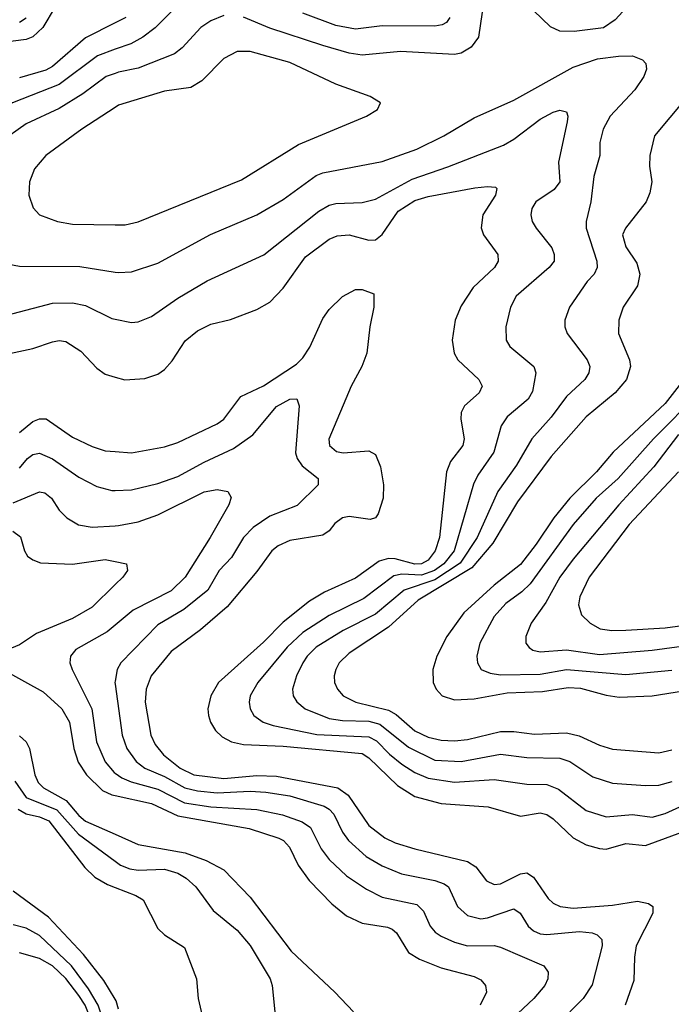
# Model space of a CAD drawing. Header units: inches. Extents: x 1308407 to 1441228, y 959628 to 1036311.
# Tile 695 of 729: x 1419710 to 1421688, y 1021713 to 1024703. Entities that reach past the tile are written whole.
import ezdxf

# ---------------------------------------------------------------- set-up
doc = ezdxf.new("R2010")
doc.units = ezdxf.units.IN
doc.header["$MEASUREMENT"] = 0
doc.layers.add('B4012', color=7, linetype='Continuous')
doc.layers.add('B4022', color=7, linetype='Continuous')

msp = doc.modelspace()

# ---------------------------------------------------------------- linework, layer by layer
at = {"layer": 'B4012', "color": 5}
for points, elevation in [([(1419817.6, 1024742.4), (1419780.8, 1024679.2), (1419750, 1024651.2), (1419730, 1024642.9), (1419650, 1024632.7)], 2680), ([(1419730, 1024707.5), (1419710, 1024694.3)], 2660), ([(1420000, 1024693.6), (1419910, 1024647.5), (1419810, 1024560.4), (1419789.3, 1024550), (1419710, 1024525.9)], 2720), ([(1420000, 1024612.9), (1419946.5, 1024593.5), (1419830, 1024506.3), (1419688.8, 1024450), (1419497.1, 1024330), (1419453, 1024290), (1419432.8, 1024250), (1419423, 1024210), (1419417.6, 1024050), (1419436.5, 1023890), (1419446.8, 1023866.8), (1419470, 1023840.3), (1419500.9, 1023820.9), (1419530, 1023810.2), (1419590, 1023802.7), (1419690, 1023810.8), (1419810, 1023841.8), (1419870, 1023843.4), (1419910, 1023834.5), (1419990, 1023795), (1420000, 1023793.1)], 2740), ([(1420000, 1024539.9), (1419972.7, 1024530), (1419901.9, 1024478.1), (1419830, 1024432.9), (1419730, 1024386.4), (1419649.4, 1024330), (1419586.8, 1024270), (1419575, 1024250), (1419563.7, 1024210), (1419560.5, 1024170), (1419563.2, 1024090), (1419585.4, 1024010), (1419610, 1023983.2), (1419650, 1023965.8), (1419710, 1023954.6), (1419893, 1023953), (1420000, 1023936.5)], 2760), ([(1420000, 1024436.4), (1419899.2, 1024370), (1419790, 1024290.7), (1419755.5, 1024250), (1419739.7, 1024210), (1419738, 1024170), (1419751.1, 1024131.1), (1419770.4, 1024110), (1419824.9, 1024090), (1419870, 1024081.6), (1420000, 1024080.4)], 2780), ([(1419650, 1023683.3), (1419750, 1023704.8), (1419810, 1023724.8), (1419830, 1023728.3), (1419850, 1023725.6), (1419896.1, 1023696.1), (1419944.7, 1023644.7), (1419970, 1023626.2), (1420000, 1023617.8)], 2720), ([(1419710, 1023449.5), (1419750, 1023482.4), (1419770.6, 1023490.6), (1419790.4, 1023490.4), (1419870, 1023435.4), (1419930, 1023406.7), (1419970, 1023394), (1420000, 1023391.7)], 2680), ([(1419710, 1023340.5), (1419733.7, 1023370), (1419750, 1023382), (1419770, 1023386.6), (1419810, 1023369.1), (1419890, 1023313.2), (1419944.8, 1023284.8), (1419990, 1023273.1), (1420000, 1023273.4)], 2660), ([(1419690, 1023235.6), (1419770, 1023268.9), (1419786.5, 1023266.5), (1419807, 1023250), (1419830, 1023213.6), (1419852.8, 1023190), (1419888.5, 1023168.5), (1419930, 1023161.8), (1420000, 1023166.1)], 2640), ([(1419689.5, 1023149.5), (1419712.7, 1023132.7), (1419724.3, 1023090), (1419734.1, 1023074.1), (1419750, 1023062.2), (1419773.5, 1023053.5), (1419870, 1023049.1), (1419970, 1023063.9), (1420000, 1023057.5)], 2620), ([(1420000, 1022987.4), (1419930, 1022918.9), (1419870, 1022884), (1419761.6, 1022838.4), (1419710, 1022804.7), (1419628.8, 1022771.2), (1419634, 1022750), (1419659.5, 1022730), (1419781.5, 1022661.5), (1419838.3, 1022610), (1419861.6, 1022570), (1419874.6, 1022490), (1419888.2, 1022448.2), (1419912.6, 1022410), (1419962, 1022362), (1419990, 1022349.3), (1420000, 1022347)], 2620), ([(1420000, 1022864.2), (1419975.9, 1022844.1), (1419880.2, 1022790), (1419864.1, 1022770), (1419862.7, 1022750), (1419869.4, 1022730), (1419929.2, 1022610), (1419943.2, 1022510), (1419969.6, 1022449.6), (1419997.1, 1022417.1), (1420000, 1022414.9)], 2640), ([(1420000, 1022694.5), (1419999.3, 1022690), (1420000, 1022684.9)], 2660), ([(1419710, 1022528.3), (1419729.6, 1022510), (1419739.5, 1022490), (1419756.3, 1022410), (1419766.5, 1022386.5), (1419782.1, 1022370), (1419851.4, 1022331.4), (1419890, 1022285.8), (1419910, 1022268.9), (1420000, 1022229.1)], 2580), ([(1419695.5, 1022390), (1419730, 1022340.8), (1419823.2, 1022303.2), (1419889.2, 1022229.2), (1420000, 1022147.3)], 2560), ([(1419705.2, 1022305.2), (1419730, 1022291.7), (1419770, 1022282.3), (1419799.1, 1022270), (1419908.4, 1022128.4), (1419938.7, 1022098.7), (1419976.5, 1022076.5), (1420000, 1022067.4)], 2540), ([(1420000, 1021728.7), (1419965.4, 1021785.4), (1419903.9, 1021863.9), (1419797.9, 1021977.9), (1419690, 1022056.4)], 2540), ([(1420000, 1021537.1), (1419983.3, 1021570), (1419968.3, 1021650), (1419948.4, 1021710), (1419919.4, 1021759.4), (1419867.2, 1021830), (1419770, 1021922.1), (1419730, 1021943.8), (1419690, 1021953.7)], 2560), ([(1420000, 1021193.2), (1419990, 1021207), (1419957.3, 1021270), (1419943.5, 1021310), (1419939.5, 1021370), (1419942.9, 1021410), (1419969.6, 1021490), (1419965.3, 1021510), (1419933.4, 1021550), (1419927.4, 1021567.4), (1419933.2, 1021630), (1419924.9, 1021670), (1419908.7, 1021710), (1419890, 1021740.1), (1419850, 1021791.2), (1419810, 1021829.9), (1419770, 1021852.3), (1419710, 1021868.7)], 2580)]:
    msp.add_lwpolyline(points, dxfattribs=dict(at, elevation=elevation))
at = {"layer": 'B4022', "color": 5}
for points, elevation in [([(1420212.8, 1024770), (1420121.9, 1024678.1), (1420084.2, 1024650), (1420047.2, 1024630), (1420000, 1024612.9)], 2740), ([(1421574.4, 1024765.6), (1421517.8, 1024702.2), (1421481.9, 1024678.1), (1421393.1, 1024666.9), (1421350, 1024668), (1421321.5, 1024681.5), (1421270, 1024730.8)], 2760), ([(1420330, 1024715.3), (1420290, 1024699.6), (1420260.5, 1024679.5), (1420202.9, 1024617.1), (1420180.4, 1024599.6), (1420070, 1024555.9), (1420010, 1024543.5), (1420000, 1024539.9)], 2760), ([(1420032.1, 1024710), (1420000, 1024693.6)], 2720), ([(1421114.5, 1024725.5), (1421102.9, 1024650), (1421080.7, 1024619.3), (1421050, 1024600.8), (1421030, 1024597.5), (1420866.4, 1024606.4), (1420750, 1024595.6), (1420710, 1024600.8), (1420630, 1024624.9), (1420470, 1024677), (1420390, 1024710.8)], 2760), ([(1421015.5, 1024710), (1421005.4, 1024694.6), (1420992.9, 1024687.1), (1420970, 1024683.3), (1420810, 1024684), (1420730, 1024674), (1420670, 1024685.7), (1420570, 1024723)], 2740), ([(1420000, 1024080.4), (1420030, 1024080.2), (1420070, 1024088.7), (1420383.5, 1024216.5), (1420556.6, 1024323.4), (1420762.7, 1024410), (1420796, 1024430), (1420805.2, 1024450), (1420774, 1024470), (1420670, 1024507.5), (1420530, 1024572.5), (1420410, 1024606.5), (1420370, 1024605.9), (1420330, 1024585.5), (1420262.9, 1024517.1), (1420230, 1024497), (1420150, 1024485.4), (1420010, 1024443), (1420000, 1024436.4)], 2780), ([(1420000, 1023936.5), (1420010, 1023935), (1420050, 1023937), (1420130, 1023963.7), (1420289.5, 1024050.5), (1420429.9, 1024110.1), (1420510, 1024157), (1420610, 1024230.1), (1420630, 1024238), (1420810, 1024272.4), (1420915.6, 1024310), (1420998, 1024350), (1421090, 1024404.4), (1421210, 1024458.3), (1421390, 1024559.1), (1421464.2, 1024584.2), (1421527.7, 1024592.3), (1421570, 1024592.9), (1421600.9, 1024580.9), (1421611.3, 1024570), (1421612.9, 1024552.9), (1421605.2, 1024530), (1421577.4, 1024490), (1421502.5, 1024410), (1421481.4, 1024370), (1421471.7, 1024330), (1421471, 1024290), (1421453.2, 1024226.8), (1421444.4, 1024150), (1421429.5, 1024090), (1421430.1, 1024070), (1421461.9, 1023970), (1421463.5, 1023950), (1421454, 1023930), (1421432.6, 1023907.4), (1421378.8, 1023830), (1421364.7, 1023790), (1421364.7, 1023770), (1421372, 1023750), (1421432.4, 1023670), (1421440.5, 1023650), (1421438.3, 1023630), (1421425.4, 1023610), (1421370, 1023558.6), (1421323.8, 1023496.2), (1421265.1, 1023430), (1421218.3, 1023350), (1421161.6, 1023270), (1421098.6, 1023130), (1421047.4, 1023052.6), (1420970, 1023001.7), (1420877.4, 1022970), (1420790, 1022897.9), (1420692.3, 1022847.7), (1420610, 1022797.5), (1420582.4, 1022770), (1420569.6, 1022750), (1420550.6, 1022710), (1420538.6, 1022670), (1420540.8, 1022650), (1420551, 1022631), (1420577.2, 1022610), (1420650, 1022581.2), (1420690, 1022575.1), (1420770, 1022572.4), (1420803.1, 1022563.1), (1420890, 1022493.5), (1420970, 1022454.4), (1421050, 1022449.7), (1421170, 1022472.6), (1421250, 1022462.4), (1421350, 1022460.5), (1421380.2, 1022450), (1421450, 1022403.8), (1421510, 1022384.5), (1421610, 1022377.1), (1421650, 1022378.7), (1421690.3, 1022389.7)], 2760), ([(1421730, 1024462), (1421637.1, 1024350), (1421622.6, 1024290), (1421622.2, 1024257.8), (1421629.3, 1024210), (1421623.4, 1024176.6), (1421612.2, 1024150), (1421549.3, 1024070), (1421540.1, 1024050), (1421550, 1024012.9), (1421583.3, 1023963.3), (1421593.1, 1023930), (1421585.5, 1023894.5), (1421542, 1023830), (1421528.5, 1023790), (1421527.9, 1023750), (1421561.3, 1023670), (1421564.6, 1023650), (1421552.2, 1023610), (1421517.9, 1023570), (1421430, 1023496.6), (1421324, 1023376), (1421221.4, 1023238.6), (1421146.8, 1023113.2), (1421082.2, 1023037.8), (1420919.4, 1022940.6), (1420830, 1022858.4), (1420710, 1022779.6), (1420680.4, 1022750), (1420669.5, 1022730), (1420664.3, 1022710), (1420665.5, 1022690), (1420674.6, 1022670), (1420691.8, 1022650), (1420730.4, 1022630.4), (1420830, 1022606.1), (1420852.6, 1022592.6), (1420910, 1022543.1), (1420950, 1022524.4), (1420990, 1022515), (1421030, 1022512.8), (1421070, 1022517.2), (1421170, 1022541.2), (1421210, 1022541.1), (1421272.9, 1022532.9), (1421370, 1022537.2), (1421408.2, 1022528.2), (1421470, 1022499.9), (1421510, 1022487.2), (1421650, 1022476.4), (1421690, 1022485.6)], 2780), ([(1420000, 1023793.1), (1420050, 1023783.8), (1420070, 1023785.6), (1420110, 1023801.5), (1420190, 1023856.8), (1420279.1, 1023910), (1420450.8, 1023989.2), (1420618.7, 1024121.3), (1420650, 1024140.1), (1420670, 1024145.1), (1420750, 1024147.5), (1420790, 1024157.7), (1420901.1, 1024218.9), (1421010, 1024256), (1421178.4, 1024321.6), (1421210, 1024340.1), (1421290, 1024401), (1421330, 1024422.3), (1421350, 1024428.1), (1421370, 1024423), (1421374.3, 1024410), (1421372.5, 1024392.5), (1421346.1, 1024270), (1421350.1, 1024210), (1421333.1, 1024186.9), (1421276.9, 1024150), (1421265, 1024130), (1421262, 1024110), (1421266.2, 1024090), (1421278.4, 1024070), (1421325.5, 1024010), (1421333.1, 1023990), (1421333.1, 1023970), (1421317.1, 1023950), (1421217, 1023863), (1421199.8, 1023830), (1421185.8, 1023770), (1421186.5, 1023730), (1421197.6, 1023710), (1421271.2, 1023650), (1421277.1, 1023630), (1421266.7, 1023573.3), (1421254, 1023550), (1421190, 1023497.3), (1421171.3, 1023470), (1421149.1, 1023390), (1421100.4, 1023319.6), (1421087.6, 1023292.4), (1421029.3, 1023090), (1420997.2, 1023050), (1420969.2, 1023030), (1420930, 1023015.7), (1420870, 1023018.8), (1420846.1, 1023013.9), (1420754.9, 1022945.1), (1420650, 1022893.9), (1420570, 1022841.6), (1420522.4, 1022797.6), (1420433.3, 1022690), (1420409.5, 1022650), (1420406.9, 1022630), (1420410.1, 1022610), (1420421, 1022590), (1420449.1, 1022570), (1420479.7, 1022559.7), (1420612.5, 1022532.5), (1420770, 1022525.3), (1420793.3, 1022513.4), (1420832.6, 1022472.6), (1420870, 1022442.4), (1420910, 1022417.2), (1420950, 1022399.7), (1421030, 1022387.8), (1421150, 1022395.5), (1421250, 1022381), (1421310, 1022380.7), (1421346, 1022366), (1421430, 1022301.4), (1421490, 1022282.1), (1421570, 1022288.8), (1421630, 1022281.4), (1421670, 1022292.6), (1421790, 1022346.9)], 2740), ([(1420000, 1023617.8), (1420029.5, 1023609.5), (1420090, 1023612.9), (1420130, 1023626.6), (1420150, 1023640.6), (1420173.5, 1023666.5), (1420212.1, 1023727.9), (1420250, 1023757.7), (1420290, 1023778.3), (1420350, 1023792.4), (1420430, 1023822.3), (1420470, 1023844.7), (1420510, 1023887.6), (1420577.3, 1023982.7), (1420650, 1024036.6), (1420673.8, 1024046.2), (1420710, 1024049.7), (1420770, 1024033.8), (1420790, 1024034.1), (1420810, 1024050.1), (1420858.8, 1024121.2), (1420910, 1024153.7), (1420950, 1024166.3), (1421091.9, 1024191.9), (1421130, 1024196.3), (1421154.1, 1024194.1), (1421158.7, 1024190), (1421154.2, 1024170), (1421115.7, 1024110), (1421110.7, 1024070.7), (1421118, 1024050), (1421161.1, 1023990), (1421162.3, 1023970), (1421151.8, 1023950), (1421086.6, 1023890), (1421050, 1023833.5), (1421032.3, 1023790), (1421023, 1023730), (1421029.3, 1023690), (1421040.2, 1023670), (1421104.2, 1023610), (1421113.8, 1023590), (1421104.5, 1023570), (1421060.9, 1023530), (1421050.8, 1023510), (1421049.5, 1023490), (1421059.6, 1023430), (1421055.3, 1023410), (1421018.4, 1023361.6), (1421005.3, 1023330), (1420984.6, 1023130), (1420971.8, 1023090), (1420950, 1023061.5), (1420930, 1023050), (1420910, 1023049.8), (1420850, 1023065.4), (1420830, 1023066.2), (1420801, 1023059), (1420730, 1023007.1), (1420635.7, 1022964.3), (1420590, 1022936.7), (1420510, 1022873.1), (1420450, 1022812.6), (1420313.9, 1022690), (1420290.1, 1022650), (1420281.7, 1022610), (1420283.4, 1022590), (1420289, 1022570), (1420304.3, 1022544.3), (1420324.8, 1022524.8), (1420352.8, 1022510), (1420390, 1022501.5), (1420510, 1022497.1), (1420750, 1022474.7), (1420770, 1022461.8), (1420856.9, 1022376.9), (1420910, 1022343.4), (1420990, 1022322.9), (1421132.4, 1022312.4), (1421230, 1022284.5), (1421290, 1022294), (1421310, 1022289.6), (1421330, 1022275.9), (1421390, 1022218.4), (1421430, 1022197.3), (1421470, 1022185.8), (1421490, 1022184.4), (1421550, 1022201), (1421610, 1022194.7), (1421750, 1022246.8)], 2720), ([(1420000, 1023391.7), (1420050, 1023387.8), (1420150, 1023405.5), (1420190, 1023419.3), (1420310, 1023475.1), (1420330, 1023490.2), (1420381.9, 1023558.1), (1420450, 1023591.4), (1420550, 1023656.9), (1420570, 1023676.3), (1420591.3, 1023708.7), (1420630, 1023795.5), (1420650, 1023822.8), (1420690, 1023862.7), (1420730, 1023883.5), (1420750, 1023883.8), (1420785.7, 1023870), (1420784.7, 1023830), (1420772.7, 1023770), (1420764.1, 1023690), (1420748.9, 1023650), (1420716.6, 1023590), (1420648.9, 1023428.9), (1420650.2, 1023410), (1420671.9, 1023391.9), (1420692.1, 1023387.9), (1420770, 1023394), (1420790, 1023382), (1420805.5, 1023345.5), (1420814.6, 1023290), (1420813.3, 1023250), (1420798.1, 1023201.9), (1420790.1, 1023189.9), (1420774.5, 1023185.5), (1420710, 1023194.2), (1420690, 1023190.3), (1420667, 1023173), (1420649.2, 1023150.8), (1420630, 1023138), (1420530, 1023121.4), (1420494.3, 1023105.6), (1420475.1, 1023090), (1420430, 1023027), (1420340.1, 1022919.9), (1420259.5, 1022850), (1420170, 1022784.5), (1420109.2, 1022710.8), (1420093.8, 1022670), (1420091, 1022630), (1420107.9, 1022530), (1420121.8, 1022501.8), (1420147.1, 1022470), (1420197.7, 1022430), (1420238.8, 1022410), (1420330, 1022398.7), (1420430, 1022407.8), (1420490, 1022405.6), (1420675.8, 1022370), (1420707.6, 1022347.6), (1420770, 1022256.2), (1420818.5, 1022218.5), (1420850, 1022202.7), (1420910, 1022184.6), (1421070, 1022147), (1421095, 1022130), (1421127.4, 1022087.4), (1421150, 1022077), (1421170, 1022078.8), (1421230, 1022108.7), (1421250, 1022111.7), (1421270, 1022098.8), (1421314.2, 1022034.1), (1421330, 1022019.8), (1421350.4, 1022010), (1421390, 1022005.2), (1421510, 1022013.8), (1421585.9, 1022025.9), (1421619.4, 1022019.4), (1421632.3, 1022010), (1421631.8, 1021990), (1421582, 1021890), (1421576.1, 1021856.1), (1421574.9, 1021785.1), (1421548.5, 1021710)], 2680), ([(1421725.9, 1023610), (1421670, 1023537.3), (1421511.5, 1023390), (1421461.3, 1023330), (1421380.6, 1023250), (1421331.6, 1023190), (1421278.4, 1023110), (1421230, 1023048.2), (1421150, 1022985.9), (1421058.4, 1022901.6), (1421006.4, 1022830), (1420976.6, 1022770), (1420963.8, 1022730), (1420965.1, 1022690), (1420974, 1022670), (1420992.3, 1022650), (1421030, 1022637.2), (1421090, 1022640.4), (1421190, 1022658.8), (1421297, 1022663), (1421374.7, 1022674.7), (1421412.5, 1022672.5), (1421490, 1022651.5), (1421530, 1022645.3), (1421630, 1022649.3), (1421750, 1022668.6)], 2820), ([(1420000, 1023273.4), (1420050, 1023275), (1420130, 1023294.2), (1420190, 1023315.5), (1420270, 1023359.4), (1420359.6, 1023400.4), (1420417.6, 1023442.4), (1420490, 1023527.8), (1420530, 1023550.8), (1420551.1, 1023551.1), (1420558.6, 1023530), (1420547.9, 1023387.9), (1420552.6, 1023370), (1420567.6, 1023347.6), (1420616.2, 1023310), (1420616.1, 1023290), (1420552, 1023228), (1420470, 1023194.9), (1420418.8, 1023161.2), (1420389.6, 1023130), (1420352.8, 1023070), (1420315.6, 1023030), (1420280.8, 1022970), (1420208.2, 1022911.8), (1420130, 1022865.4), (1420017.3, 1022750), (1420005.6, 1022730), (1420000, 1022694.5)], 2660), ([(1421772.5, 1023570), (1421633.9, 1023430), (1421527.1, 1023310), (1421460.5, 1023250), (1421390, 1023169.9), (1421259.9, 1022990), (1421234.7, 1022965.3), (1421185.9, 1022930), (1421150, 1022890.6), (1421107.2, 1022810), (1421097.6, 1022770), (1421099.4, 1022750), (1421111.3, 1022730), (1421138.4, 1022718.4), (1421170, 1022713.6), (1421290, 1022715.1), (1421370, 1022729.8), (1421550, 1022714.1), (1421690, 1022728)], 2840), ([(1421710, 1023443.3), (1421635.2, 1023344.8), (1421528.4, 1023230), (1421390, 1023064.3), (1421350, 1023009.9), (1421307.1, 1022932.9), (1421263, 1022870), (1421246.3, 1022830), (1421246.5, 1022810), (1421256.3, 1022796.3), (1421268.2, 1022788.2), (1421290, 1022783.1), (1421370, 1022789.4), (1421470, 1022775), (1421630, 1022788.7), (1421870, 1022820.4)], 2860), ([(1421709.6, 1023330), (1421560.1, 1023170), (1421439.1, 1023010), (1421410.1, 1022950), (1421406.3, 1022926.3), (1421415.2, 1022895.2), (1421442, 1022870), (1421472.7, 1022852.7), (1421507.5, 1022847.5), (1421550, 1022848.6), (1421670, 1022856.6), (1421790, 1022872.5)], 2880), ([(1420000, 1023166.1), (1420010, 1023166.7), (1420070, 1023177.6), (1420130, 1023198.9), (1420270, 1023268.7), (1420310, 1023275.7), (1420342, 1023270), (1420352.2, 1023252.2), (1420344.7, 1023230), (1420288.4, 1023130), (1420212.8, 1023010), (1420170, 1022968.2), (1420055, 1022910), (1420000, 1022864.2)], 2640), ([(1420000, 1023057.5), (1420034.8, 1023050), (1420037.1, 1023030), (1420023.1, 1023010), (1420000, 1022987.4)], 2620), ([(1420000, 1022684.9), (1420021.6, 1022530), (1420035, 1022490), (1420063.6, 1022450), (1420090, 1022430.1), (1420150, 1022404.7), (1420211, 1022370), (1420250, 1022361), (1420310, 1022355.1), (1420410, 1022360.2), (1420457.3, 1022357.3), (1420530, 1022345.8), (1420634.6, 1022314.6), (1420650, 1022305.4), (1420663.3, 1022290), (1420690, 1022235.8), (1420708.5, 1022210), (1420761.9, 1022161.9), (1420810, 1022133.6), (1420868.7, 1022108.7), (1420970, 1022089.3), (1420999.2, 1022079.2), (1421012, 1022070), (1421039.2, 1022010), (1421070, 1021982.5), (1421110, 1021972.4), (1421130, 1021975.1), (1421210, 1022002.8), (1421229.2, 1021989.2), (1421253.6, 1021950), (1421270, 1021936), (1421290, 1021927), (1421310, 1021925), (1421410, 1021934.3), (1421447.7, 1021930), (1421463.6, 1021923.6), (1421477.6, 1021910), (1421478.7, 1021890), (1421448.3, 1021771.7), (1421420.8, 1021730), (1421340.7, 1021650)], 2660), ([(1420000, 1022414.9), (1420020.2, 1022400.2), (1420048.2, 1022388.2), (1420130, 1022366.3), (1420210, 1022324.9), (1420290, 1022312.5), (1420430, 1022304.4), (1420507.9, 1022287.9), (1420567.3, 1022267.3), (1420592.7, 1022250), (1420625.4, 1022185.4), (1420650, 1022152.1), (1420702.6, 1022102.6), (1420762.5, 1022062.5), (1420810, 1022038.7), (1420916, 1022016), (1420935.8, 1021995.8), (1420956.4, 1021950), (1420971.6, 1021931.6), (1420990, 1021919.3), (1421030, 1021901.2), (1421070, 1021890.9), (1421150, 1021891.2), (1421170, 1021886.6), (1421301.1, 1021830), (1421314.7, 1021810), (1421313.8, 1021790), (1421304.3, 1021770), (1421271, 1021730), (1421142.7, 1021610)], 2640), ([(1420000, 1022347), (1420110, 1022322.2), (1420190, 1022284.7), (1420406.4, 1022246.4), (1420497.1, 1022217.1), (1420510.9, 1022210), (1420529.5, 1022190), (1420555.3, 1022135.3), (1420588.4, 1022088.4), (1420658.2, 1022018.2), (1420701.8, 1021981.8), (1420750, 1021959.6), (1420826.8, 1021946.8), (1420840.7, 1021940.7), (1420854.1, 1021930), (1420890.5, 1021870.5), (1420923.9, 1021850), (1420990, 1021823.3), (1421090, 1021797.4), (1421110, 1021786.9), (1421123.8, 1021770), (1421127.6, 1021750), (1421107.9, 1021710)], 2620), ([(1420000, 1022229.1), (1420070, 1022198.1), (1420213, 1022173), (1420276.3, 1022150), (1420330, 1022121.7), (1420410, 1022038.1), (1420534.4, 1021874.4), (1420666.4, 1021750), (1420723.7, 1021690)], 2580), ([(1420000, 1022147.3), (1420015.7, 1022135.7), (1420044.3, 1022124.3), (1420070, 1022120.1), (1420150, 1022122.9), (1420190, 1022110.9), (1420215.4, 1022095.4), (1420244.6, 1022070), (1420297.8, 1021997.8), (1420370, 1021938), (1420410, 1021891.9), (1420470.2, 1021790), (1420476.9, 1021770), (1420484.6, 1021690)], 2560), ([(1420000, 1022067.4), (1420062.9, 1022043), (1420085.5, 1022030), (1420130, 1021942.7), (1420150, 1021923.6), (1420210, 1021884.9), (1420246.5, 1021790), (1420252, 1021730), (1420270, 1021652)], 2540), ([(1420010, 1021698.4), (1420003.3, 1021723.3), (1420000, 1021728.7)], 2540)]:
    msp.add_lwpolyline(points, dxfattribs=dict(at, elevation=elevation))

doc.saveas('drawing.dxf')
